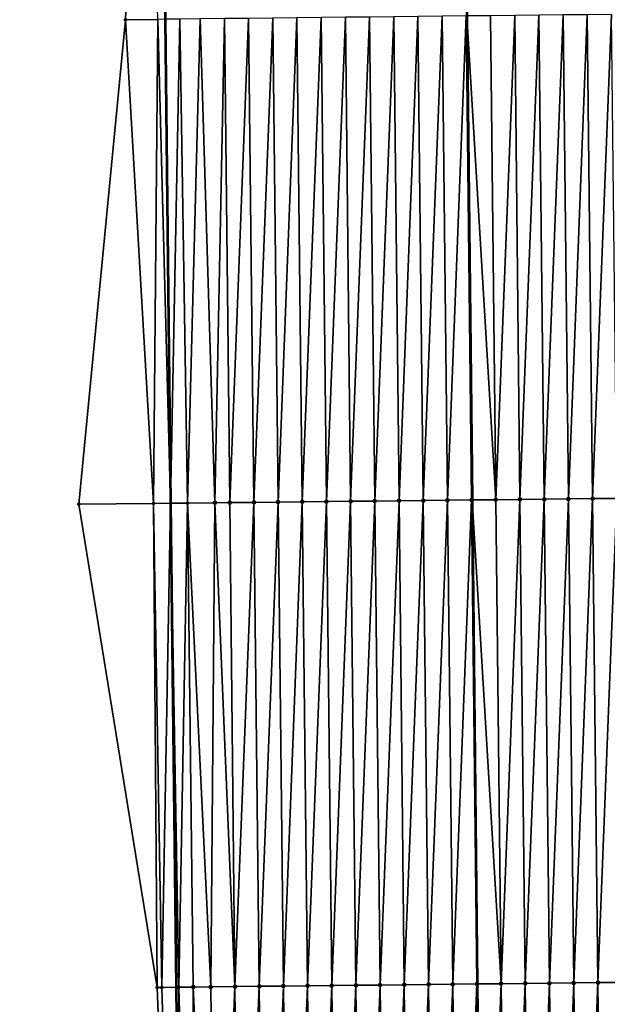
# Model space of a CAD drawing. Header units: feet. Extents: x 2007189 to 2022806, y 818621 to 837694.
# Tile 463 of 656: x 2011334 to 2011358, y 830426 to 830467. Entities that reach past the tile are written whole.
import ezdxf

# ---------------------------------------------------------------- set-up
doc = ezdxf.new("R2010")
doc.units = ezdxf.units.FT
doc.header["$MEASUREMENT"] = 0
for name, color, linetype, lineweight in [('EP_Travel Lane', 172, 'Continuous', 53), ('Road Shots', 141, 'Continuous', 100), ('Road X-Section', 40, 'Continuous', 13), ('STRIPING', 60, 'Continuous', 53)]:
    doc.layers.add(name, color=color, linetype=linetype, lineweight=lineweight)
doc.layers.add('I-77-MM17-21_SB-Surface-Border', color=7, linetype='Continuous')
doc.layers.add('I-77-MM17-21_SB-Surface-TIN', color=7, linetype='Continuous')

msp = doc.modelspace()

# ---------------------------------------------------------------- linework, layer by layer
at = {"layer": 'EP_Travel Lane'}
msp.add_polyline3d([(2011337.008717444, 830706.8759988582, 327.0000259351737), (2011337.188882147, 830686.876988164, 326.9089942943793), (2011337.37660139, 830666.8484671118, 326.7665964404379), (2011337.594614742, 830646.8499320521, 326.6610130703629), (2011337.812628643, 830626.851346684, 326.5642060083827), (2011338.030640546, 830606.8529446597, 326.435396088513), (2011338.24865433, 830586.8543699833, 326.336742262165), (2011338.46666718, 830566.8558810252, 326.223079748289), (2011338.684679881, 830546.8574057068, 326.1071108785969), (2011338.902691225, 830526.8590549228, 325.9693623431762), (2011339.120704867, 830506.8604932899, 325.8684327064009), (2011339.33871769, 830486.8620068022, 325.7543759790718), (2011339.557650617, 830466.8625715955, 325.6168976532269), (2011339.78094392, 830446.8642082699, 325.491882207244), (2011340.004235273, 830426.8660197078, 325.3382867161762), (2011340.227529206, 830406.8676000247, 325.2224707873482), (2011340.450823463, 830386.8691513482, 325.1114303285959)], dxfattribs=at)
at = {"layer": 'I-77-MM17-21_SB-Surface-Border', "color": 3, "linetype": 'Continuous', "lineweight": -3}
msp.add_polyline3d([(2011340.026566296, 830386.8645802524, 325.0986353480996), (2011340.0108394, 830406.8652652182, 325.215954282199), (2011339.230991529, 830426.8576721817, 325.3176364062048), (2011335.98309805, 830446.8233555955, 325.3664461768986), (2011337.9165908, 830466.844903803, 325.5651879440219), (2011338.667733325, 830486.8548107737, 325.7334885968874), (2011337.054726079, 830506.8383646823, 325.7992086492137), (2011338.556246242, 830526.8553381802, 325.9587979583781), (2011337.511622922, 830546.8448585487, 326.0647699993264), (2011337.097155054, 830566.8412188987, 326.1760285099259), (2011335.949109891, 830586.8297983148, 326.2494617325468), (2011336.878657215, 830606.8404947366, 326.4161718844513), (2011337.07087248, 830626.8433977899, 326.540045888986), (2011336.744821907, 830646.8407416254, 326.6479473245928), (2011335.253662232, 830666.825723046, 326.6963985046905), (2011333.542820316, 830686.8430368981, 326.751216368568), (2011335.962372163, 830706.8661963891, 326.9643362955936)], dxfattribs=at)
at = {"layer": 'I-77-MM17-21_SB-Surface-TIN', "color": 128, "linetype": 'Continuous', "lineweight": -3}
for points in [[(2011339.252746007, 830466.859267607, 325.6107826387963), (2011338.667733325, 830486.8548107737, 325.7334885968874), (2011337.9165908, 830466.844903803, 325.5651879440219)], [(2011339.072347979, 830446.8565129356, 325.4804329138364), (2011337.9165908, 830466.844903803, 325.5651879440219), (2011335.98309805, 830446.8233555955, 325.3664461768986)], [(2011339.072347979, 830446.8565129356, 325.4804329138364), (2011339.252746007, 830466.859267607, 325.6107826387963), (2011337.9165908, 830466.844903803, 325.5651879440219)], [(2011339.072347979, 830446.8565129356, 325.4804329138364), (2011339.78094392, 830446.8642082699, 325.491882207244), (2011339.252746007, 830466.859267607, 325.6107826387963)], [(2011339.252746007, 830466.859267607, 325.6107826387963), (2011339.78094392, 830446.8642082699, 325.491882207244), (2011339.557650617, 830466.8625715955, 325.6168976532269)], [(2011340.155615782, 830466.8690512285, 325.6288901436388), (2011339.557650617, 830466.8625715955, 325.6168976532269), (2011339.78094392, 830446.8642082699, 325.491882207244)], [(2011340.483274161, 830446.8718355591, 325.5032302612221), (2011340.155615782, 830466.8690512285, 325.6288901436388), (2011339.78094392, 830446.8642082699, 325.491882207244)], [(2011340.483274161, 830446.8718355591, 325.5032302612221), (2011341.002791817, 830466.8781935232, 325.6520651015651), (2011340.155615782, 830466.8690512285, 325.6288901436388)], [(2011340.483274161, 830446.8718355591, 325.5032302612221), (2011341.610113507, 830446.8840807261, 325.5201752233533), (2011341.002791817, 830466.8781935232, 325.6520651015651)], [(2011341.610113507, 830446.8840807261, 325.5201752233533), (2011342.002733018, 830466.8890381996, 325.6706191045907), (2011341.002791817, 830466.8781935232, 325.6520651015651)], [(2011341.610113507, 830446.8840807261, 325.5201752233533), (2011342.221890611, 830446.890700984, 325.5339233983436), (2011342.002733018, 830466.8890381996, 325.6706191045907)], [(2011342.221890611, 830446.890700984, 325.5339233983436), (2011343.002673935, 830466.899908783, 325.6849363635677), (2011342.002733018, 830466.8890381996, 325.6706191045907)], [(2011342.221890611, 830446.890700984, 325.5339233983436), (2011343.221831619, 830446.901563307, 325.5495915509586), (2011343.002673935, 830466.899908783, 325.6849363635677)], [(2011343.221831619, 830446.901563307, 325.5495915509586), (2011344.002614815, 830466.9107827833, 325.6986948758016), (2011343.002673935, 830466.899908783, 325.6849363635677)], [(2011343.221831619, 830446.901563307, 325.5495915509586), (2011344.221772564, 830446.9124313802, 325.5643193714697), (2011344.002614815, 830466.9107827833, 325.6986948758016)], [(2011344.221772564, 830446.9124313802, 325.5643193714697), (2011345.002555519, 830466.9216727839, 325.7098367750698), (2011344.002614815, 830466.9107827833, 325.6986948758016)], [(2011344.221772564, 830446.9124313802, 325.5643193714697), (2011345.221713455, 830446.9233043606, 325.5782446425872), (2011345.002555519, 830466.9216727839, 325.7098367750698)], [(2011345.221713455, 830446.9233043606, 325.5782446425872), (2011346.002496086, 830466.932575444, 325.7189084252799), (2011345.002555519, 830466.9216727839, 325.7098367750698)], [(2011345.221713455, 830446.9233043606, 325.5782446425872), (2011346.221654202, 830446.9341905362, 325.5900120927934), (2011346.002496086, 830466.932575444, 325.7189084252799)], [(2011346.221654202, 830446.9341905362, 325.5900120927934), (2011347.002437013, 830466.9434450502, 325.7333855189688), (2011346.002496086, 830466.932575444, 325.7189084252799)], [(2011346.221654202, 830446.9341905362, 325.5900120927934), (2011347.221594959, 830446.9450756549, 325.6019523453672), (2011347.002437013, 830466.9434450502, 325.7333855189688)], [(2011347.221594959, 830446.9450756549, 325.6019523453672), (2011348.00237796, 830466.9543130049, 325.7481327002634), (2011347.002437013, 830466.9434450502, 325.7333855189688)], [(2011347.221594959, 830446.9450756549, 325.6019523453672), (2011348.221535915, 830446.955942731, 325.6168432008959), (2011348.00237796, 830466.9543130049, 325.7481327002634)], [(2011348.221535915, 830446.955942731, 325.6168432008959), (2011349.002318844, 830466.9651865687, 325.7619626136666), (2011348.00237796, 830466.9543130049, 325.7481327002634)], [(2011348.221535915, 830446.955942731, 325.6168432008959), (2011349.221477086, 830446.9667901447, 325.6349495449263), (2011349.002318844, 830466.9651865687, 325.7619626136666)], [(2011349.221477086, 830446.9667901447, 325.6349495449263), (2011350.002259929, 830466.9760419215, 325.7787705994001), (2011349.002318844, 830466.9651865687, 325.7619626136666)], [(2011349.221477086, 830446.9667901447, 325.6349495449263), (2011350.221418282, 830446.977635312, 325.6534232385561), (2011350.002259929, 830466.9760419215, 325.7787705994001)], [(2011350.221418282, 830446.977635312, 325.6534232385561), (2011351.00220124, 830466.9868764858, 325.7989782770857), (2011350.002259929, 830466.9760419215, 325.7787705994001)], [(2011350.221418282, 830446.977635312, 325.6534232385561), (2011351.221359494, 830446.9884790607, 325.6721289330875), (2011351.00220124, 830466.9868764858, 325.7989782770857)], [(2011351.221359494, 830446.9884790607, 325.6721289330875), (2011352.002142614, 830466.997705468, 325.8200988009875), (2011351.00220124, 830466.9868764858, 325.7989782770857)], [(2011351.221359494, 830446.9884790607, 325.6721289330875), (2011352.221300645, 830446.9993282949, 325.6899375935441), (2011352.002142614, 830466.997705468, 325.8200988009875)], [(2011352.002142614, 830466.997705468, 325.8200988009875), (2011352.239469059, 830446.999525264, 325.6902866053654), (2011352.02517904, 830466.9979553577, 325.8205176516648)], [(2011352.221300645, 830446.9993282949, 325.6899375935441), (2011352.239469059, 830446.999525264, 325.6902866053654), (2011352.002142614, 830466.997705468, 325.8200988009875)], [(2011353.22124189, 830447.0101689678, 325.709146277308), (2011353.00208379, 830467.008552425, 325.8382798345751), (2011352.02517904, 830466.9979553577, 325.8205176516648)], [(2011353.22124189, 830447.0101689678, 325.709146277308), (2011352.02517904, 830466.9979553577, 325.8205176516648), (2011352.239469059, 830446.999525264, 325.6902866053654)], [(2011353.22124189, 830447.0101689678, 325.709146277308), (2011354.002024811, 830467.0194135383, 325.8541458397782), (2011353.00208379, 830467.008552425, 325.8382798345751)], [(2011353.22124189, 830447.0101689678, 325.709146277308), (2011354.221183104, 830447.0210124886, 325.7278892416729), (2011354.002024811, 830467.0194135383, 325.8541458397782)], [(2011354.221183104, 830447.0210124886, 325.7278892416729), (2011355.001965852, 830467.0302728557, 325.8703054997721), (2011354.002024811, 830467.0194135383, 325.8541458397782)], [(2011354.221183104, 830447.0210124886, 325.7278892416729), (2011355.221124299, 830447.0318576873, 325.746357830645), (2011355.001965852, 830467.0302728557, 325.8703054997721)], [(2011355.221124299, 830447.0318576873, 325.746357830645), (2011356.001906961, 830467.0411258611, 325.8874973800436), (2011355.001965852, 830467.0302728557, 325.8703054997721)], [(2011355.221124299, 830447.0318576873, 325.746357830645), (2011356.221065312, 830447.0427195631, 325.7620990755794), (2011356.001906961, 830467.0411258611, 325.8874973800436)], [(2011356.221065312, 830447.0427195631, 325.7620990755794), (2011357.001848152, 830467.0519714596, 325.9059005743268), (2011356.001906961, 830467.0411258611, 325.8874973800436)], [(2011356.221065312, 830447.0427195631, 325.7620990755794), (2011357.221006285, 830447.0535850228, 325.7772542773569), (2011357.001848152, 830467.0519714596, 325.9059005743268)], [(2011357.221006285, 830447.0535850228, 325.7772542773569), (2011358.001789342, 830467.0628171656, 325.9242861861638), (2011357.001848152, 830467.0519714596, 325.9059005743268)], [(2011357.221006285, 830447.0535850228, 325.7772542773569), (2011358.220947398, 830447.0644378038, 325.7944828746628), (2011358.001789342, 830467.0628171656, 325.9242861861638)], [(2011339.230991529, 830426.8576721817, 325.3176364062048), (2011339.072347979, 830446.8565129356, 325.4804329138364), (2011335.98309805, 830446.8233555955, 325.3664461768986)], [(2011339.42047738, 830426.859725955, 325.3213584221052), (2011339.78094392, 830446.8642082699, 325.491882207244), (2011339.072347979, 830446.8565129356, 325.4804329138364)], [(2011339.42047738, 830426.859725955, 325.3213584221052), (2011339.072347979, 830446.8565129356, 325.4804329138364), (2011339.230991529, 830426.8576721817, 325.3176364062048)], [(2011339.42047738, 830426.859725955, 325.3213584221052), (2011340.004235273, 830426.8660197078, 325.3382867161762), (2011339.78094392, 830446.8642082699, 325.491882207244)], [(2011340.126405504, 830426.8673368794, 325.3418295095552), (2011340.483274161, 830446.8718355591, 325.5032302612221), (2011339.78094392, 830446.8642082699, 325.491882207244)], [(2011340.126405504, 830426.8673368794, 325.3418295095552), (2011339.78094392, 830446.8642082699, 325.491882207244), (2011340.004235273, 830426.8660197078, 325.3382867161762)], [(2011340.126405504, 830426.8673368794, 325.3418295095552), (2011340.713553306, 830426.8737549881, 325.3444982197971), (2011340.483274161, 830446.8718355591, 325.5032302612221)], [(2011341.441105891, 830426.8816205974, 325.3620739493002), (2011341.610113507, 830446.8840807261, 325.5201752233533), (2011340.483274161, 830446.8718355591, 325.5032302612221)], [(2011340.713553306, 830426.8737549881, 325.3444982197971), (2011341.441105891, 830426.8816205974, 325.3620739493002), (2011340.483274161, 830446.8718355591, 325.5032302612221)], [(2011341.441105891, 830426.8816205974, 325.3620739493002), (2011342.441047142, 830426.8924608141, 325.3813572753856), (2011341.610113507, 830446.8840807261, 325.5201752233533)], [(2011342.441047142, 830426.8924608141, 325.3813572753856), (2011342.221890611, 830446.890700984, 325.5339233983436), (2011341.610113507, 830446.8840807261, 325.5201752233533)], [(2011342.441047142, 830426.8924608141, 325.3813572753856), (2011343.221831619, 830446.901563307, 325.5495915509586), (2011342.221890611, 830446.890700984, 325.5339233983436)], [(2011342.441047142, 830426.8924608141, 325.3813572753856), (2011343.440988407, 830426.9032995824, 325.4008774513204), (2011343.221831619, 830446.901563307, 325.5495915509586)], [(2011343.440988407, 830426.9032995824, 325.4008774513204), (2011344.221772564, 830446.9124313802, 325.5643193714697), (2011343.221831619, 830446.901563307, 325.5495915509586)], [(2011343.440988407, 830426.9032995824, 325.4008774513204), (2011344.440929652, 830426.9141402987, 325.4200790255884), (2011344.221772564, 830446.9124313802, 325.5643193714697)], [(2011344.440929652, 830426.9141402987, 325.4200790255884), (2011345.221713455, 830446.9233043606, 325.5782446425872), (2011344.221772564, 830446.9124313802, 325.5643193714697)], [(2011344.440929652, 830426.9141402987, 325.4200790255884), (2011345.440870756, 830426.9249938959, 325.4371741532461), (2011345.221713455, 830446.9233043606, 325.5782446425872)], [(2011345.440870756, 830426.9249938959, 325.4371741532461), (2011346.221654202, 830446.9341905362, 325.5900120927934), (2011345.221713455, 830446.9233043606, 325.5782446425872)], [(2011345.440870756, 830426.9249938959, 325.4371741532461), (2011346.440811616, 830426.935869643, 325.4506470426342), (2011346.221654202, 830446.9341905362, 325.5900120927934)], [(2011346.440811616, 830426.935869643, 325.4506470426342), (2011347.221594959, 830446.9450756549, 325.6019523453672), (2011346.221654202, 830446.9341905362, 325.5900120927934)], [(2011346.440811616, 830426.935869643, 325.4506470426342), (2011347.440752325, 830426.9467592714, 325.4618498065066), (2011347.221594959, 830446.9450756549, 325.6019523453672)], [(2011347.440752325, 830426.9467592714, 325.4618498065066), (2011348.221535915, 830446.955942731, 325.6168432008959), (2011347.221594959, 830446.9450756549, 325.6019523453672)], [(2011347.440752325, 830426.9467592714, 325.4618498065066), (2011348.440693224, 830426.9576315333, 325.4758925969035), (2011348.221535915, 830446.955942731, 325.6168432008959)], [(2011348.440693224, 830426.9576315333, 325.4758925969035), (2011349.221477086, 830446.9667901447, 325.6349495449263), (2011348.221535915, 830446.955942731, 325.6168432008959)], [(2011348.440693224, 830426.9576315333, 325.4758925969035), (2011349.440634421, 830426.9684766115, 325.4943808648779), (2011349.221477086, 830446.9667901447, 325.6349495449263)], [(2011349.440634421, 830426.9684766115, 325.4943808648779), (2011350.221418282, 830446.977635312, 325.6534232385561), (2011349.221477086, 830446.9667901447, 325.6349495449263)], [(2011349.440634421, 830426.9684766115, 325.4943808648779), (2011350.440575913, 830426.979294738, 325.5172766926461), (2011350.221418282, 830446.977635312, 325.6534232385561)], [(2011350.440575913, 830426.979294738, 325.5172766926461), (2011351.221359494, 830446.9884790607, 325.6721289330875), (2011350.221418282, 830446.977635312, 325.6534232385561)], [(2011350.440575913, 830426.979294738, 325.5172766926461), (2011351.440517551, 830426.9900995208, 325.5423546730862), (2011351.221359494, 830446.9884790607, 325.6721289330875)], [(2011351.440517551, 830426.9900995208, 325.5423546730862), (2011352.221300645, 830446.9993282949, 325.6899375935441), (2011351.221359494, 830446.9884790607, 325.6721289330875)], [(2011351.440517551, 830426.9900995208, 325.5423546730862), (2011352.440459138, 830427.000908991, 325.566666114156), (2011352.221300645, 830446.9993282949, 325.6899375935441)], [(2011352.221300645, 830446.9993282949, 325.6899375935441), (2011352.453759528, 830427.0010531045, 325.5669347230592), (2011352.239469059, 830446.999525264, 325.6902866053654)], [(2011352.440459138, 830427.000908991, 325.566666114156), (2011352.453759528, 830427.0010531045, 325.5669347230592), (2011352.221300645, 830446.9993282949, 325.6899375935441)], [(2011353.440400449, 830427.0117436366, 325.5868604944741), (2011353.22124189, 830447.0101689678, 325.709146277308), (2011352.239469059, 830446.999525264, 325.6902866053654)], [(2011353.440400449, 830427.0117436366, 325.5868604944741), (2011352.239469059, 830446.999525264, 325.6902866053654), (2011352.453759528, 830427.0010531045, 325.5669347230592)], [(2011353.440400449, 830427.0117436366, 325.5868604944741), (2011354.221183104, 830447.0210124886, 325.7278892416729), (2011353.22124189, 830447.0101689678, 325.709146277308)], [(2011353.440400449, 830427.0117436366, 325.5868604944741), (2011354.440341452, 830427.0226064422, 325.602449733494), (2011354.221183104, 830447.0210124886, 325.7278892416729)], [(2011354.440341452, 830427.0226064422, 325.602449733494), (2011355.221124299, 830447.0318576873, 325.746357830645), (2011354.221183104, 830447.0210124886, 325.7278892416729)], [(2011354.440341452, 830427.0226064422, 325.602449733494), (2011355.44028226, 830427.0334869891, 325.6151376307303), (2011355.221124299, 830447.0318576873, 325.746357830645)], [(2011355.44028226, 830427.0334869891, 325.6151376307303), (2011356.221065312, 830447.0427195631, 325.7620990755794), (2011355.221124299, 830447.0318576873, 325.746357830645)], [(2011355.44028226, 830427.0334869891, 325.6151376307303), (2011356.440223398, 830427.044337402, 325.632753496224), (2011356.221065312, 830447.0427195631, 325.7620990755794)], [(2011356.440223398, 830427.044337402, 325.632753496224), (2011357.221006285, 830447.0535850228, 325.7772542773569), (2011356.221065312, 830447.0427195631, 325.7620990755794)], [(2011356.440223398, 830427.044337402, 325.632753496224), (2011357.440164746, 830427.0551687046, 325.6534945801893), (2011357.221006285, 830447.0535850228, 325.7772542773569)], [(2011357.440164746, 830427.0551687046, 325.6534945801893), (2011358.220947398, 830447.0644378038, 325.7944828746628), (2011357.221006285, 830447.0535850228, 325.7772542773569)], [(2011357.440164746, 830427.0551687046, 325.6534945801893), (2011358.44010595, 830427.0660131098, 325.6720929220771), (2011358.220947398, 830447.0644378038, 325.7944828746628)], [(2011340.0108394, 830406.8652652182, 325.215954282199), (2011339.42047738, 830426.859725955, 325.3213584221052), (2011339.230991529, 830426.8576721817, 325.3176364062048)], [(2011340.0108394, 830406.8652652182, 325.215954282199), (2011340.004235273, 830426.8660197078, 325.3382867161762), (2011339.42047738, 830426.859725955, 325.3213584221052)], [(2011340.126405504, 830426.8673368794, 325.3418295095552), (2011340.004235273, 830426.8660197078, 325.3382867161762), (2011340.227529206, 830406.8676000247, 325.2224707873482)], [(2011340.0108394, 830406.8652652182, 325.215954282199), (2011340.227529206, 830406.8676000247, 325.2224707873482), (2011340.004235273, 830426.8660197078, 325.3382867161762)], [(2011340.660324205, 830406.8722633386, 325.235486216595), (2011340.713553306, 830426.8737549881, 325.3444982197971), (2011340.126405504, 830426.8673368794, 325.3418295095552)], [(2011340.660324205, 830406.8722633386, 325.235486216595), (2011340.126405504, 830426.8673368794, 325.3418295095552), (2011340.227529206, 830406.8676000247, 325.2224707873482)], [(2011340.660324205, 830406.8722633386, 325.235486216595), (2011341.660265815, 830406.8830707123, 325.26014124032), (2011340.713553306, 830426.8737549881, 325.3444982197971)], [(2011341.660265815, 830406.8830707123, 325.26014124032), (2011341.441105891, 830426.8816205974, 325.3620739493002), (2011340.713553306, 830426.8737549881, 325.3444982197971)], [(2011341.660265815, 830406.8830707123, 325.26014124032), (2011342.441047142, 830426.8924608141, 325.3813572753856), (2011341.441105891, 830426.8816205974, 325.3620739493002)], [(2011341.660265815, 830406.8830707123, 325.26014124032), (2011342.660206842, 830406.8939313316, 325.2760887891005), (2011342.441047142, 830426.8924608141, 325.3813572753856)], [(2011342.660206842, 830406.8939313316, 325.2760887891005), (2011343.440988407, 830426.9032995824, 325.4008774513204), (2011342.441047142, 830426.8924608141, 325.3813572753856)], [(2011342.660206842, 830406.8939313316, 325.2760887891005), (2011343.660147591, 830406.9048172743, 325.287895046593), (2011343.440988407, 830426.9032995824, 325.4008774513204)], [(2011343.660147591, 830406.9048172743, 325.287895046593), (2011344.440929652, 830426.9141402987, 325.4200790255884), (2011343.440988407, 830426.9032995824, 325.4008774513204)], [(2011343.660147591, 830406.9048172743, 325.287895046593), (2011344.660088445, 830406.915693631, 325.3012689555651), (2011344.440929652, 830426.9141402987, 325.4200790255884)], [(2011344.660088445, 830406.915693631, 325.3012689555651), (2011345.440870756, 830426.9249938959, 325.4371741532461), (2011344.440929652, 830426.9141402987, 325.4200790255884)], [(2011344.660088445, 830406.915693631, 325.3012689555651), (2011345.660029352, 830406.9265650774, 325.3154459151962), (2011345.440870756, 830426.9249938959, 325.4371741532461)], [(2011345.660029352, 830406.9265650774, 325.3154459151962), (2011346.440811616, 830426.935869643, 325.4506470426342), (2011345.440870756, 830426.9249938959, 325.4371741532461)], [(2011345.660029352, 830406.9265650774, 325.3154459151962), (2011346.659970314, 830406.9374316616, 325.3304179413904), (2011346.440811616, 830426.935869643, 325.4506470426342)], [(2011346.659970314, 830406.9374316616, 325.3304179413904), (2011347.440752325, 830426.9467592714, 325.4618498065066), (2011346.440811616, 830426.935869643, 325.4506470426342)], [(2011346.659970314, 830406.9374316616, 325.3304179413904), (2011347.659911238, 830406.9483016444, 325.3448342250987), (2011347.440752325, 830426.9467592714, 325.4618498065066)], [(2011347.659911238, 830406.9483016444, 325.3448342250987), (2011348.440693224, 830426.9576315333, 325.4758925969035), (2011347.440752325, 830426.9467592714, 325.4618498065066)], [(2011347.659911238, 830406.9483016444, 325.3448342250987), (2011348.659852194, 830406.9591686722, 325.359733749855), (2011348.440693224, 830426.9576315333, 325.4758925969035)], [(2011348.659852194, 830406.9591686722, 325.359733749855), (2011349.440634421, 830426.9684766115, 325.4943808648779), (2011348.440693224, 830426.9576315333, 325.4758925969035)], [(2011348.659852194, 830406.9591686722, 325.359733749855), (2011349.659793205, 830406.9700307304, 325.3754459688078), (2011349.440634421, 830426.9684766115, 325.4943808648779)], [(2011349.659793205, 830406.9700307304, 325.3754459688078), (2011350.440575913, 830426.979294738, 325.5172766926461), (2011349.440634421, 830426.9684766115, 325.4943808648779)], [(2011349.659793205, 830406.9700307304, 325.3754459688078), (2011350.659734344, 830406.9808810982, 325.3930699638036), (2011350.440575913, 830426.979294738, 325.5172766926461)], [(2011350.659734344, 830406.9808810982, 325.3930699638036), (2011351.440517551, 830426.9900995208, 325.5423546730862), (2011350.440575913, 830426.979294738, 325.5172766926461)], [(2011350.659734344, 830406.9808810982, 325.3930699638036), (2011351.659675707, 830406.9917109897, 325.4140425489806), (2011351.440517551, 830426.9900995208, 325.5423546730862)], [(2011351.659675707, 830406.9917109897, 325.4140425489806), (2011352.440459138, 830427.000908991, 325.566666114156), (2011351.440517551, 830426.9900995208, 325.5423546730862)], [(2011351.659675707, 830406.9917109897, 325.4140425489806), (2011352.659617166, 830407.0025320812, 325.4364542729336), (2011352.440459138, 830427.000908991, 325.566666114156)], [(2011352.659617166, 830407.0025320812, 325.4364542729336), (2011352.453759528, 830427.0010531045, 325.5669347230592), (2011352.440459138, 830427.000908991, 325.566666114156)], [(2011353.440400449, 830427.0117436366, 325.5868604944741), (2011352.453759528, 830427.0010531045, 325.5669347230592), (2011352.668049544, 830407.0026232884, 325.4366507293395)], [(2011352.659617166, 830407.0025320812, 325.4364542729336), (2011352.668049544, 830407.0026232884, 325.4366507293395), (2011352.453759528, 830427.0010531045, 325.5669347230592)], [(2011353.659558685, 830407.013347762, 325.4597507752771), (2011353.440400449, 830427.0117436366, 325.5868604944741), (2011352.668049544, 830407.0026232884, 325.4366507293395)], [(2011353.659558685, 830407.013347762, 325.4597507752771), (2011354.440341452, 830427.0226064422, 325.602449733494), (2011353.440400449, 830427.0117436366, 325.5868604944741)], [(2011353.659558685, 830407.013347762, 325.4597507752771), (2011354.659499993, 830407.0241827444, 325.4798908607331), (2011354.440341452, 830427.0226064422, 325.602449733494)], [(2011354.659499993, 830407.0241827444, 325.4798908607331), (2011355.44028226, 830427.0334869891, 325.6151376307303), (2011354.440341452, 830427.0226064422, 325.602449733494)], [(2011354.659499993, 830407.0241827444, 325.4798908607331), (2011355.659441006, 830407.0350446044, 325.4956354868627), (2011355.44028226, 830427.0334869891, 325.6151376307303)], [(2011355.659441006, 830407.0350446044, 325.4956354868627), (2011356.440223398, 830427.044337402, 325.632753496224), (2011355.44028226, 830427.0334869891, 325.6151376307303)], [(2011355.659441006, 830407.0350446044, 325.4956354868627), (2011356.659382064, 830407.0459023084, 325.5120597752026), (2011356.440223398, 830427.044337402, 325.632753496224)], [(2011356.659382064, 830407.0459023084, 325.5120597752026), (2011357.440164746, 830427.0551687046, 325.6534945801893), (2011356.440223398, 830427.044337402, 325.632753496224)], [(2011356.659382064, 830407.0459023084, 325.5120597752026), (2011357.659323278, 830407.0567458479, 325.5308004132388), (2011357.440164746, 830427.0551687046, 325.6534945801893)], [(2011357.659323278, 830407.0567458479, 325.5308004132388), (2011358.44010595, 830427.0660131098, 325.6720929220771), (2011357.440164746, 830427.0551687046, 325.6534945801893)], [(2011357.659323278, 830407.0567458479, 325.5308004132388), (2011358.659264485, 830407.067589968, 325.5494461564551), (2011358.44010595, 830427.0660131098, 325.6720929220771)]]:
    msp.add_3dface(points, dxfattribs=at)
at = {"layer": 'Road Shots', "lineweight": 70}
for p in [(2011337.9165908, 830466.844903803, 325.5651879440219), (2011335.98309805, 830446.8233555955, 325.3664461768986), (2011339.072347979, 830446.8565129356, 325.4804329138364), (2011340.483274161, 830446.8718355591, 325.5032302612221), (2011339.230991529, 830426.8576721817, 325.3176364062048), (2011339.42047738, 830426.859725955, 325.3213584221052), (2011340.126405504, 830426.8673368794, 325.3418295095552)]:
    msp.add_point(p, dxfattribs=at)
at = {"layer": 'Road Shots', "lineweight": 100}
for p in [(2011341.610113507, 830446.8840807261, 325.5201752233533), (2011342.221890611, 830446.890700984, 325.5339233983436), (2011343.221831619, 830446.901563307, 325.5495915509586), (2011344.221772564, 830446.9124313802, 325.5643193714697), (2011345.221713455, 830446.9233043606, 325.5782446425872), (2011346.221654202, 830446.9341905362, 325.5900120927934), (2011347.221594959, 830446.9450756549, 325.6019523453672), (2011348.221535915, 830446.955942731, 325.6168432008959), (2011349.221477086, 830446.9667901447, 325.6349495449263), (2011350.221418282, 830446.977635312, 325.6534232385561), (2011351.221359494, 830446.9884790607, 325.6721289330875), (2011352.221300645, 830446.9993282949, 325.6899375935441), (2011353.22124189, 830447.0101689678, 325.709146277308), (2011354.221183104, 830447.0210124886, 325.7278892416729), (2011355.221124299, 830447.0318576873, 325.746357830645), (2011356.221065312, 830447.0427195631, 325.7620990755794), (2011357.221006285, 830447.0535850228, 325.7772542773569), (2011340.713553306, 830426.8737549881, 325.3444982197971), (2011341.441105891, 830426.8816205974, 325.3620739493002), (2011342.441047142, 830426.8924608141, 325.3813572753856), (2011343.440988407, 830426.9032995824, 325.4008774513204), (2011344.440929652, 830426.9141402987, 325.4200790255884), (2011345.440870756, 830426.9249938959, 325.4371741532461), (2011346.440811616, 830426.935869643, 325.4506470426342), (2011347.440752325, 830426.9467592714, 325.4618498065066), (2011348.440693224, 830426.9576315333, 325.4758925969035), (2011349.440634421, 830426.9684766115, 325.4943808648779), (2011350.440575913, 830426.979294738, 325.5172766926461), (2011351.440517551, 830426.9900995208, 325.5423546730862), (2011352.440459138, 830427.000908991, 325.566666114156), (2011353.440400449, 830427.0117436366, 325.5868604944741), (2011354.440341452, 830427.0226064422, 325.602449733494), (2011355.44028226, 830427.0334869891, 325.6151376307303), (2011356.440223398, 830427.044337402, 325.632753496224), (2011357.440164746, 830427.0551687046, 325.6534945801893)]:
    msp.add_point(p, dxfattribs=at)
at = {"layer": 'Road X-Section', "extrusion": (-0.01095792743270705, 0.9999212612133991, 0.006115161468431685), "elevation": 808343.3509031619, "flags": 128}
msp.add_lwpolyline([(-2020315.364371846, -4617.870010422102), (-2020318.453799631, -4617.756021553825), (-2020319.864809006, -4617.733223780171), (-2020320.991714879, -4617.716278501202), (-2020321.603527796, -4617.702530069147), (-2020322.603527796, -4617.686861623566), (-2020323.603527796, -4617.672133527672), (-2020324.603527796, -4617.658207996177), (-2020325.603527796, -4617.646440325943), (-2020326.603527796, -4617.634499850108), (-2020327.603527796, -4617.61960871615), (-2020328.603527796, -4617.601502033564), (-2020329.603527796, -4617.583027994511), (-2020330.603527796, -4617.564321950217), (-2020331.603527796, -4617.546512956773), (-2020332.603527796, -4617.527303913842), (-2020333.603527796, -4617.50856059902), (-2020334.603527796, -4617.490091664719), (-2020335.603527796, -4617.474350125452), (-2020336.603527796, -4617.459194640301), (-2020337.603527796, -4617.441965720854), (-2020338.603527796, -4617.42400534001), (-2020339.603527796, -4617.405693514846), (-2020340.603527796, -4617.388387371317), (-2020341.603527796, -4617.371566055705), (-2020342.603527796, -4617.356371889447), (-2020342.924952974, -4617.352460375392), (-2020343.490857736, -4617.348762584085), (-2020343.598286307, -4617.348733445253), (-2020343.603527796, -4617.348741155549), (-2020344.603527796, -4617.358423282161), (-2020345.603527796, -4617.376736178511), (-2020346.603527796, -4617.39028883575), (-2020347.603527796, -4617.40096636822), (-2020348.603527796, -4617.412091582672), (-2020349.603527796, -4617.422602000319), (-2020350.603527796, -4617.433657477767), (-2020351.603527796, -4617.443645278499), (-2020352.603527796, -4617.453864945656), (-2020353.603527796, -4617.469187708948), (-2020354.603527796, -4617.489824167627), (-2020355.603527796, -4617.514607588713), (-2020356.603527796, -4617.54316492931), (-2020357.603527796, -4617.572609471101), (-2020358.603527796, -4617.605468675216), (-2020359.603527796, -4617.645729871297)], dxfattribs=at)
at = {"layer": 'Road X-Section', "extrusion": (-0.01095792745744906, 0.9999212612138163, 0.006115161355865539), "elevation": 808323.350853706, "flags": 128}
msp.add_lwpolyline([(-2020318.393303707, -4617.796424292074), (-2020318.582800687, -4617.792702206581), (-2020319.288769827, -4617.772230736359), (-2020319.875952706, -4617.769561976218), (-2020320.6035478, -4617.75198591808), (-2020321.6035478, -4617.732702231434), (-2020322.6035478, -4617.713181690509), (-2020323.6035478, -4617.693979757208), (-2020324.6035478, -4617.676884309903), (-2020325.6035478, -4617.663411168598), (-2020326.6035478, -4617.652208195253), (-2020327.603547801, -4617.638165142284), (-2020328.6035478, -4617.619676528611), (-2020329.6035478, -4617.596780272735), (-2020330.6035478, -4617.571701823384), (-2020331.6035478, -4617.547389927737), (-2020332.6035478, -4617.527195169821), (-2020333.6035478, -4617.511605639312), (-2020334.603547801, -4617.498917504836), (-2020335.6035478, -4617.481301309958), (-2020336.6035478, -4617.460559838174), (-2020337.6035478, -4617.441961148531), (-2020338.6035478, -4617.425569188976), (-2020339.6035478, -4617.407669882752), (-2020340.6035478, -4617.388721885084), (-2020341.6035478, -4617.371886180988), (-2020342.491381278, -4617.359136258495), (-2020342.6035478, -4617.357919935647), (-2020343.175857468, -4617.354185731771), (-2020343.283381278, -4617.354125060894), (-2020343.6035478, -4617.355014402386), (-2020344.6035478, -4617.365803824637), (-2020345.6035478, -4617.379883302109), (-2020346.6035478, -4617.395770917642), (-2020347.6035478, -4617.407689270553), (-2020348.6035478, -4617.420782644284), (-2020349.6035478, -4617.431294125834), (-2020350.6035478, -4617.437290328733), (-2020351.6035478, -4617.447184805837), (-2020352.6035478, -4617.457680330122), (-2020353.6035478, -4617.468684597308), (-2020354.6035478, -4617.488419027), (-2020355.6035478, -4617.514443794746), (-2020356.6035478, -4617.546952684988), (-2020357.6035478, -4617.579099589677), (-2020358.6035478, -4617.613836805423), (-2020359.6035478, -4617.654967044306), (-2020360.6035478, -4617.689769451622)], dxfattribs=at)
at = {"layer": 'STRIPING'}
msp.add_polyline3d([(2011349.430606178, 830706.9935096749, 327.2390776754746), (2011349.624650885, 830686.9947981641, 327.1210963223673), (2011349.823743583, 830666.9827968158, 327.0076732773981), (2011350.043991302, 830646.9843766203, 326.8863034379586), (2011350.264239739, 830626.9858912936, 326.7762958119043), (2011350.484486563, 830606.9875522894, 326.6407538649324), (2011350.704736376, 830586.9889420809, 326.5525402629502), (2011350.924983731, 830566.9905549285, 326.4253896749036), (2011351.145231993, 830546.9920854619, 326.3126314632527), (2011351.365479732, 830526.9936635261, 326.1915572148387), (2011351.585727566, 830506.9952329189, 326.0720117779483), (2011351.80597483, 830486.9968540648, 325.9434298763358), (2011352.02517904, 830466.9979553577, 325.8205176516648), (2011352.239469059, 830446.999525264, 325.6902866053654), (2011352.453759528, 830427.0010531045, 325.5669347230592), (2011352.668049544, 830407.0026232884, 325.4366507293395), (2011352.882342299, 830387.0039378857, 325.3481790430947)], dxfattribs=at)

doc.saveas('drawing.dxf')
